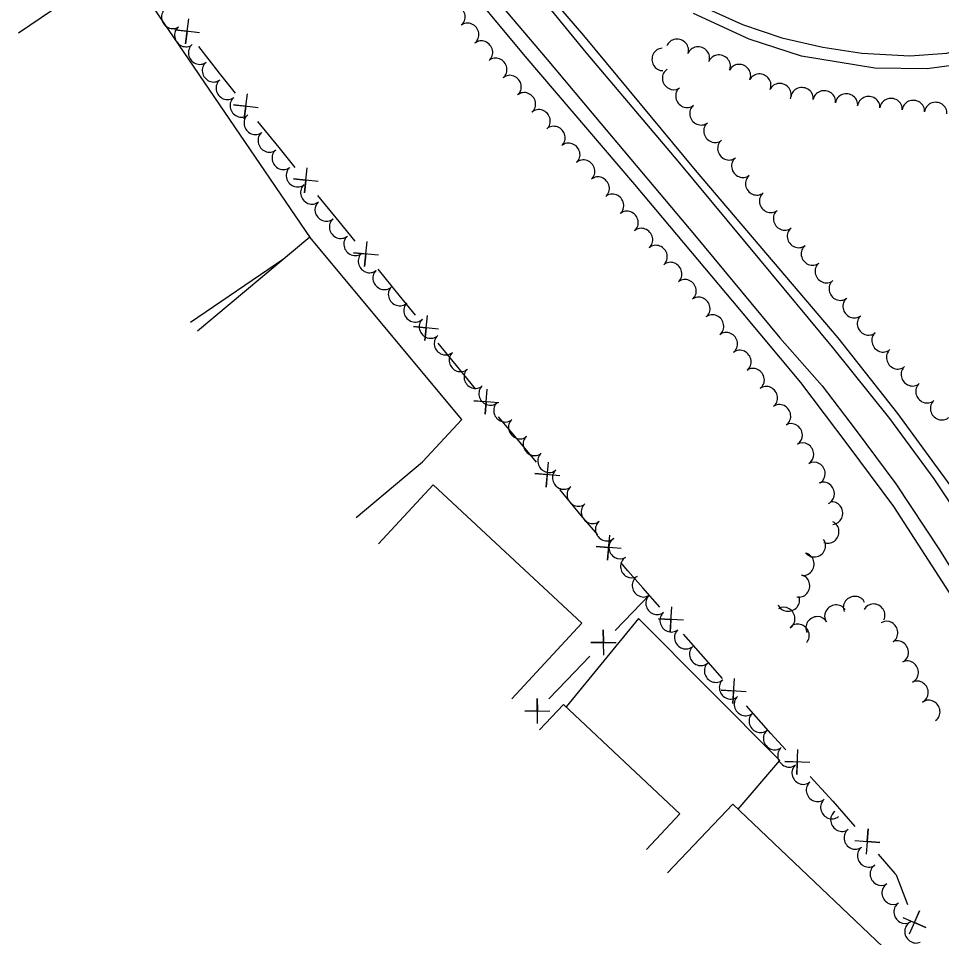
# Model space of a CAD drawing. Extents: x 1746010 to 1754829, y 655801 to 663091.
# Drawn here: x 1753333.9 to 1753745.9, y 656558.2 to 656968.4 of the extents above; entities that cross this region are included whole.
import ezdxf

# ---------------------------------------------------------------- set-up
doc = ezdxf.new("R2010")
doc.units = 0
for name, color, linetype in [('SURVEY - AERIAL SURVEY - Photo Control - Points - Locators', 7, 'Continuous'), ('SURVEY - CENTERLINE - Existing Roads - Development', 7, 'Continuous'), ('SURVEY - CENTERLINE - Existing Roads Text', 7, 'Continuous')]:
    doc.layers.add(name, color=color, linetype=linetype)

msp = doc.modelspace()

# ---------------------------------------------------------------- linework, layer by layer
at = {"layer": 'SURVEY - AERIAL SURVEY - Photo Control - Points - Locators'}
for points in [[(1753750.9, 656709.87), (1753724.61, 656750.6), (1753704.23, 656778), (1753683.06, 656805.93), (1753655.94, 656838.53), (1753609.06, 656894.35), (1753560.09, 656951.56), (1753528.4, 656989.82), (1753505.99, 657020.44), (1753481.56, 657055.42), (1753460.95, 657096.18), (1753444.01, 657134.51), (1753427.57, 657178.16), (1753416.96, 657225.51), (1753408.73, 657266.76), (1753402.63, 657320.94), (1753400.61, 657379.59), (1753400.54, 657432.05), (1753399.41, 657468.62), (1753398.28, 657476.21)], [(1753403.75, 657476.1), (1753404.01, 657474.57), (1753405.2, 657457.5), (1753406.48, 657401.1), (1753409.51, 657341.24), (1753411.13, 657298.98), (1753413.05, 657276.64), (1753417.91, 657251.78), (1753427.36, 657204.55), (1753437.72, 657170.32), (1753449.26, 657138.75), (1753473.91, 657083.79), (1753493.41, 657050.04), (1753514.93, 657018.21), (1753543.67, 656981.05), (1753569.98, 656950.08), (1753593.84, 656921.5), (1753635.62, 656871.89), (1753673.8, 656825.81), (1753692.62, 656804.39), (1753707.43, 656785.04), (1753725.46, 656760.68), (1753744.98, 656731.33), (1753756.51, 656712.8)], [(1753767.31, 656725.98), (1753742.66, 656762.94), (1753722.84, 656789.81), (1753697.42, 656821.53), (1753664.77, 656860.89), (1753628.33, 656904.67), (1753587.35, 656953.18), (1753554.25, 656993.6), (1753530.02, 657024.53), (1753510.82, 657053.49), (1753492.62, 657084.85), (1753475.79, 657118.57), (1753459.38, 657156.41), (1753445.67, 657196.3), (1753437.31, 657229.21), (1753429.3, 657272.81), (1753425.21, 657322.07), (1753423.6, 657371.6), (1753421.91, 657422.15), (1753420.94, 657468), (1753419.62, 657475.78)], [(1753423.3, 657475.71), (1753424.3, 657466.91), (1753426.17, 657420.04), (1753427.09, 657355.71), (1753429.38, 657313.47), (1753432.96, 657276.04), (1753438.61, 657242.9), (1753446.99, 657205.31), (1753459.75, 657165.22), (1753475.12, 657126.8), (1753497.06, 657082.9), (1753524.77, 657037.47), (1753551.83, 657000.76), (1753586.14, 656960.76), (1753635.92, 656900.77), (1753699.64, 656825.91), (1753726.34, 656792.07), (1753751.29, 656757.89), (1753771.59, 656727.52)], [(1753631.32, 656977.42), (1753657.14, 656965.74), (1753674.64, 656959.75), (1753692.93, 656955.53), (1753710.33, 656952.86), (1753731.8, 656951.72), (1753748.29, 656952.91), (1753766.54, 656957.92), (1753787.96, 656966.58), (1753807.07, 656976.95)], [(1753818.01, 656975.55), (1753802.43, 656966.23), (1753778.48, 656954.5), (1753753.72, 656947.84), (1753739.58, 656945.85), (1753716.1, 656946.27), (1753683.43, 656951.62), (1753660.09, 656959.1), (1753635.24, 656970.59)], [(1753655.12, 656615.49), (1753673.69, 656637.2), (1753610.61, 656700.57), (1753578.41, 656661.13)]]:
    msp.add_lwpolyline(points, dxfattribs=at)
at = {"layer": 'SURVEY - CENTERLINE - Existing Roads - Development'}
for points in [[(1753333.93, 656961.94), (1753380.39, 656993.57), (1753464.5, 656870.06)], [(1753414.81, 656962.05), (1753403.7, 656963.37), (1753409.22, 656962.75), (1753408.56, 656957.15), (1753409.95, 656968.28)], [(1753423.73, 656944.01), (1753414.5, 656955.83)], [(1753430.75, 656935.03), (1753423.73, 656944.01)], [(1753440.97, 656928.55), (1753429.85, 656929.88), (1753435.38, 656929.26), (1753434.72, 656923.65), (1753436.11, 656934.78)], [(1753450.22, 656910.78), (1753440.75, 656922.41)], [(1753457.41, 656901.94), (1753450.22, 656910.78)], [(1753467.76, 656895.67), (1753456.62, 656896.77), (1753462.16, 656896.26), (1753461.61, 656890.65), (1753462.78, 656901.8)], [(1753477.05, 656877.82), (1753467.58, 656889.45)], [(1753484.25, 656868.98), (1753477.05, 656877.82)], [(1753484.65, 656745.72), (1753514.33, 656770.52), (1753531.81, 656789.5), (1753463.95, 656870.73), (1753413.78, 656828.82)], [(1753494.59, 656862.71), (1753483.46, 656863.82), (1753488.99, 656863.3), (1753488.44, 656857.69), (1753489.61, 656868.84)], [(1753452.26, 656860.96), (1753410.77, 656832.71)], [(1753503.88, 656844.86), (1753494.41, 656856.49)], [(1753511.08, 656836.02), (1753503.88, 656844.86)], [(1753521.43, 656829.76), (1753510.29, 656830.86), (1753515.83, 656830.35), (1753515.28, 656824.73), (1753516.44, 656835.89)], [(1753530.71, 656811.91), (1753521.24, 656823.54)], [(1753537.91, 656803.07), (1753530.71, 656811.91)], [(1753548.27, 656796.9), (1753537.13, 656797.82), (1753542.67, 656797.4), (1753542.21, 656791.77), (1753543.2, 656802.95)], [(1753557.82, 656779.19), (1753548.18, 656790.68)], [(1753565.14, 656770.46), (1753557.82, 656779.19)], [(1753575.58, 656764.36), (1753564.44, 656765.28), (1753569.97, 656764.86), (1753569.51, 656759.23), (1753570.5, 656770.41)], [(1753554.18, 656664.83), (1753585.44, 656698.48), (1753518.97, 656760.21), (1753494.64, 656734.01)], [(1753585.13, 656746.65), (1753575.49, 656758.14)], [(1753592.45, 656737.92), (1753585.13, 656746.65)], [(1753602.88, 656731.83), (1753591.74, 656732.74), (1753597.28, 656732.32), (1753596.82, 656726.69), (1753597.81, 656737.87)], [(1753612.61, 656714.26), (1753605.87, 656721.94), (1753602.79, 656725.6)], [(1753620.13, 656705.7), (1753612.61, 656714.26)], [(1753608.12, 656703.5), (1753615.43, 656711.05)], [(1753630.71, 656699.83), (1753619.54, 656700.51), (1753625.09, 656700.2), (1753624.75, 656694.57), (1753625.5, 656705.76)], [(1753600.19, 656695.31), (1753608.12, 656703.5)], [(1753595.2, 656684.27), (1753594.95, 656695.51), (1753595.11, 656689.93), (1753589.45, 656689.84), (1753600.7, 656689.95)], [(1753640.66, 656682.34), (1753630.76, 656693.6)], [(1753578.55, 656672.97), (1753588.98, 656683.75)], [(1753648.19, 656673.78), (1753640.66, 656682.34)], [(1753570.62, 656664.78), (1753578.55, 656672.97)], [(1753658.76, 656667.91), (1753647.59, 656668.58), (1753653.14, 656668.28), (1753652.8, 656662.65), (1753653.55, 656673.84)], [(1753565.63, 656653.74), (1753565.38, 656664.98), (1753565.54, 656659.4), (1753559.88, 656659.31), (1753571.13, 656659.42)], [(1753614.26, 656597.56), (1753629.16, 656613.41), (1753577.18, 656662.28), (1753566.55, 656650.98)], [(1753668.71, 656650.42), (1753658.81, 656661.68)], [(1753676.41, 656642.01), (1753669.7, 656649.29), (1753668.71, 656650.42)], [(1753687.12, 656636.39), (1753675.93, 656636.81), (1753681.5, 656636.63), (1753681.29, 656630.99), (1753681.77, 656642.2)], [(1753697.48, 656619.13), (1753687.32, 656630.17)], [(1753690.41, 656511.26), (1753725.71, 656548.38), (1753652.71, 656617.78), (1753623.56, 656587.11)], [(1753697.48, 656619.13), (1753707.22, 656607.74)], [(1753707.17, 656601.5), (1753718.36, 656600.7), (1753712.8, 656601.07), (1753713.23, 656606.7), (1753712.31, 656595.5)], [(1753717.68, 656595.51), (1753725.09, 656586.85)], [(1753725.09, 656586.85), (1753725.63, 656586.21), (1753730.77, 656573.04)], [(1753728.68, 656567.16), (1753738.96, 656562.74), (1753733.84, 656564.9), (1753736.09, 656570.09), (1753731.55, 656559.81)]]:
    msp.add_lwpolyline(points, dxfattribs=at)
at = {"layer": 'SURVEY - CENTERLINE - Existing Roads Text'}
for centre, major_axis in [((1753528.49, 656969.32), (3.07, -3.95)), ((1753402.58, 656968.78), (-2.89, 4.08)), ((1753534.62, 656961.42), (3.07, -3.95)), ((1753408.41, 656960.66), (-3.09, 3.93)), ((1753540.77, 656953.53), (3.19, -3.85)), ((1753628.05, 656954.45), (4.69, -1.73)), ((1753414.59, 656952.79), (-3.09, 3.93)), ((1753621.39, 656950.11), (-0.14, 5)), ((1753637.43, 656950.99), (4.69, -1.73)), ((1753420.76, 656944.93), (-3.09, 3.93)), ((1753547.15, 656945.84), (3.19, -3.85)), ((1753646.76, 656947.38), (4.53, -2.12)), ((1753626.11, 656941.5), (-2.66, 4.23)), ((1753655.81, 656943.14), (4.53, -2.12)), ((1753426.94, 656937.07), (-3.12, 3.91)), ((1753553.54, 656938.14), (3.19, -3.85)), ((1753664.86, 656938.89), (4.53, -2.12)), ((1753632.1, 656933.53), (-3.13, 3.9)), ((1753673.91, 656934.64), (4.53, -2.12)), ((1753683.7, 656932.86), (4.95, -0.7)), ((1753693.61, 656931.46), (4.95, -0.7)), ((1753433.19, 656929.26), (-3.12, 3.91)), ((1753559.92, 656930.44), (3.19, -3.85)), ((1753703.51, 656930.06), (4.95, -0.7)), ((1753713.44, 656928.9), (4.98, -0.44)), ((1753723.4, 656928.03), (4.98, -0.44)), ((1753566.47, 656922.89), (3.32, -3.74)), ((1753638.35, 656925.73), (-3.13, 3.9)), ((1753733.35, 656927.15), (4.98, -0.44)), ((1753743.31, 656926.28), (4.98, -0.44)), ((1753439.43, 656921.45), (-3.12, 3.91)), ((1753573.1, 656915.4), (3.32, -3.74)), ((1753644.6, 656917.94), (-3.13, 3.9)), ((1753445.67, 656913.64), (-3.12, 3.91)), ((1753579.73, 656907.91), (3.32, -3.74)), ((1753650.82, 656910.12), (-3.11, 3.92)), ((1753451.92, 656905.83), (-3.12, 3.91)), ((1753586.36, 656900.43), (3.32, -3.74)), ((1753657.03, 656902.29), (-3.11, 3.92)), ((1753458.24, 656898.08), (-3.22, 3.83)), ((1753592.85, 656892.82), (3.22, -3.83)), ((1753663.24, 656894.46), (-3.11, 3.92)), ((1753464.67, 656890.42), (-3.22, 3.83)), ((1753599.29, 656885.17), (3.22, -3.83)), ((1753669.46, 656886.63), (-3.11, 3.92)), ((1753471.1, 656882.76), (-3.22, 3.83)), ((1753605.73, 656877.52), (3.22, -3.83)), ((1753477.53, 656875.11), (-3.22, 3.83)), ((1753675.67, 656878.8), (-3.11, 3.92)), ((1753612.2, 656869.89), (3.25, -3.8)), ((1753681.88, 656870.97), (-3.11, 3.92)), ((1753483.97, 656867.45), (-3.22, 3.83)), ((1753618.71, 656862.29), (3.25, -3.8)), ((1753688.09, 656863.14), (-3.11, 3.92)), ((1753490.4, 656859.79), (-3.22, 3.83)), ((1753625.21, 656854.7), (3.25, -3.8)), ((1753694.3, 656855.31), (-3.11, 3.92)), ((1753496.96, 656852.25), (-3.45, 3.62)), ((1753631.65, 656847.05), (3.07, -3.95)), ((1753700.52, 656847.48), (-3.11, 3.92)), ((1753503.85, 656845.01), (-3.45, 3.62)), ((1753637.79, 656839.15), (3.07, -3.95)), ((1753706.73, 656839.65), (-3.11, 3.92)), ((1753510.75, 656837.76), (-3.45, 3.62)), ((1753517.64, 656830.52), (-3.45, 3.62)), ((1753643.93, 656831.26), (3.07, -3.95)), ((1753713.11, 656831.96), (-3.27, 3.79)), ((1753524.33, 656823.09), (-3.33, 3.73)), ((1753650.06, 656823.36), (3.07, -3.95)), ((1753719.64, 656824.39), (-3.27, 3.79)), ((1753530.99, 656815.63), (-3.33, 3.73)), ((1753656.15, 656815.43), (2.95, -4.04)), ((1753726.17, 656816.81), (-3.27, 3.79)), ((1753662.04, 656807.35), (2.95, -4.04)), ((1753732.71, 656809.24), (-3.27, 3.79)), ((1753537.64, 656808.17), (-3.31, 3.75)), ((1753667.93, 656799.27), (2.95, -4.04)), ((1753739.24, 656801.67), (-3.27, 3.79)), ((1753544.26, 656800.68), (-3.31, 3.75)), ((1753550.88, 656793.18), (-3.31, 3.75)), ((1753673.82, 656791.18), (2.95, -4.04)), ((1753745.77, 656794.1), (-3.27, 3.79)), ((1753557.48, 656785.68), (-3.28, 3.77)), ((1753679.05, 656782.67), (2.54, -4.3)), ((1753564.01, 656778.16), (-3.28, 3.77)), ((1753684.13, 656774.06), (2.54, -4.3)), ((1753570.55, 656770.65), (-3.28, 3.77)), ((1753689.22, 656765.46), (2.54, -4.3)), ((1753577.08, 656763.14), (-3.28, 3.77)), ((1753583.58, 656755.59), (-3.17, 3.86)), ((1753693.36, 656756.5), (2.1, -4.54)), ((1753589.92, 656747.86), (-3.17, 3.86)), ((1753697.15, 656747.63), (0.3, -4.99)), ((1753596.27, 656740.13), (-3.17, 3.86)), ((1753695.4, 656739.14), (-2.03, -4.57)), ((1753602.21, 656732.12), (-2.62, 4.26)), ((1753689.29, 656732.87), (-4.01, -2.98)), ((1753607.44, 656723.62), (-2.62, 4.26)), ((1753684.35, 656724.82), (-0.98, -4.9)), ((1753612.66, 656715.12), (-2.62, 4.26)), ((1753682.4, 656715.11), (-1.05, -4.89)), ((1753618.75, 656707.22), (-3.16, 3.88)), ((1753677.63, 656708.58), (-4.67, -1.8)), ((1753707.03, 656705.77), (4.55, 2.06)), ((1753675.7, 656700.71), (2.59, -4.28)), ((1753698.66, 656701.91), (4.19, 2.73)), ((1753715.76, 656702.35), (4.42, -2.34)), ((1753625.06, 656699.48), (-3.16, 3.88)), ((1753690.31, 656696.69), (4.39, 2.39)), ((1753682.03, 656693.3), (3.72, -3.34)), ((1753721.63, 656694.47), (2.69, -4.21)), ((1753631.57, 656691.9), (-3.33, 3.73)), ((1753726.43, 656685.71), (2.2, -4.49)), ((1753638.23, 656684.45), (-3.33, 3.73)), ((1753730.83, 656676.74), (2.2, -4.49)), ((1753644.9, 656676.99), (-3.33, 3.73)), ((1753651.57, 656669.54), (-3.33, 3.73)), ((1753735.24, 656667.76), (2.2, -4.49)), ((1753658.23, 656662.08), (-3.33, 3.73)), ((1753740.46, 656659.27), (2.84, -4.12)), ((1753664.84, 656654.58), (-3.19, 3.85)), ((1753671.22, 656646.88), (-3.19, 3.85)), ((1753677.61, 656639.18), (-3.19, 3.85)), ((1753683.99, 656631.48), (-3.19, 3.85)), ((1753690.37, 656623.79), (-3.19, 3.85)), ((1753696.76, 656616.09), (-3.19, 3.85)), ((1753701.25, 656610.5), (-3, 4)), ((1753707.21, 656602.54), (-3, 4)), ((1753713.17, 656594.58), (-3, 4)), ((1753718.83, 656586.38), (-2.66, 4.24)), ((1753724.13, 656577.92), (-2.66, 4.24)), ((1753729.44, 656569.46), (-2.66, 4.24)), ((1753734.27, 656560.74), (-2.1, 4.54))]:
    msp.add_ellipse(centre, major_axis=major_axis, ratio=0.940188, start_param=0, end_param=3.141593, dxfattribs=at)

doc.saveas('drawing.dxf')
